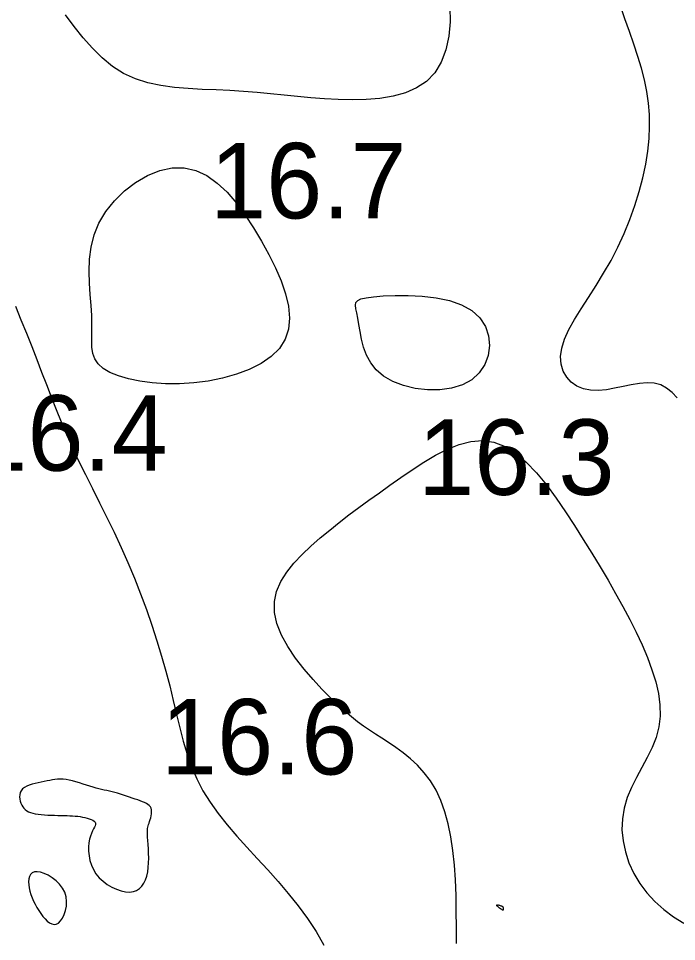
# Model space of a CAD drawing. Extents: x 3040093 to 3056816, y 408076 to 509144.
# Drawn here: x 3046235.2 to 3046278.8, y 434845.9 to 434907 of the extents above; entities that cross this region are included whole.
import ezdxf

# ---------------------------------------------------------------- set-up
doc = ezdxf.new("R2010")
doc.units = 0
doc.layers.add('V-CHAN-CONT-EL17', color=7, linetype='Continuous')
doc.layers.add('V-TOPO-SOUN-0610', color=7, linetype='Continuous')

msp = doc.modelspace()

# ---------------------------------------------------------------- linework, layer by layer
at = {"layer": 'V-CHAN-CONT-EL17'}
for points in [[(3046263.737, 434907.754), (3046263.75, 434906.771), (3046263.663, 434905.816), (3046263.468, 434904.916), (3046263.16, 434904.102), (3046262.734, 434903.401), (3046262.187, 434902.836), (3046261.534, 434902.4), (3046260.791, 434902.076), (3046259.976, 434901.851), (3046259.107, 434901.709), (3046258.201, 434901.637), (3046257.277, 434901.619), (3046256.351, 434901.641), (3046255.437, 434901.688), (3046254.536, 434901.755), (3046253.643, 434901.835), (3046252.755, 434901.923), (3046251.868, 434902.012), (3046250.978, 434902.097), (3046250.082, 434902.171), (3046249.175, 434902.23), (3046248.255, 434902.271), (3046247.33, 434902.307), (3046246.407, 434902.355), (3046245.496, 434902.432), (3046244.604, 434902.553), (3046243.74, 434902.737), (3046242.913, 434903), (3046242.132, 434903.358), (3046241.401, 434903.822), (3046240.716, 434904.383), (3046240.071, 434905.022), (3046239.456, 434905.723), (3046238.864, 434906.47), (3046238.288, 434907.246)], [(3046278.796, 434881.884), (3046278.458, 434882.243), (3046278.096, 434882.529), (3046277.702, 434882.734), (3046277.27, 434882.853), (3046276.796, 434882.883), (3046276.287, 434882.841), (3046275.754, 434882.752), (3046275.205, 434882.637), (3046274.651, 434882.52), (3046274.102, 434882.424), (3046273.568, 434882.371), (3046273.059, 434882.385), (3046272.585, 434882.484), (3046272.156, 434882.666), (3046271.783, 434882.926), (3046271.478, 434883.257), (3046271.251, 434883.652), (3046271.113, 434884.107), (3046271.075, 434884.615), (3046271.148, 434885.169), (3046271.337, 434885.764), (3046271.628, 434886.399), (3046272.002, 434887.072), (3046272.438, 434887.782), (3046272.917, 434888.529), (3046273.419, 434889.311), (3046273.924, 434890.128), (3046274.413, 434890.978), (3046274.868, 434891.86), (3046275.285, 434892.765), (3046275.661, 434893.685), (3046275.994, 434894.611), (3046276.282, 434895.536), (3046276.522, 434896.45), (3046276.713, 434897.345), (3046276.851, 434898.212), (3046276.936, 434899.045), (3046276.969, 434899.849), (3046276.952, 434900.632), (3046276.888, 434901.401), (3046276.777, 434902.163), (3046276.623, 434902.927), (3046276.428, 434903.698), (3046276.193, 434904.486), (3046275.923, 434905.296), (3046275.629, 434906.127), (3046275.326, 434906.978), (3046275.029, 434907.845)], [(3046234.964, 434887.958), (3046235.331, 434887.049), (3046235.694, 434886.156), (3046236.045, 434885.282), (3046236.38, 434884.428), (3046236.702, 434883.591), (3046237.017, 434882.764), (3046237.333, 434881.942), (3046237.656, 434881.119), (3046237.994, 434880.289), (3046238.352, 434879.448), (3046238.737, 434878.588), (3046239.154, 434877.706), (3046239.598, 434876.802), (3046240.061, 434875.876), (3046240.537, 434874.931), (3046241.019, 434873.967), (3046241.498, 434872.985), (3046241.968, 434871.987), (3046242.422, 434870.974), (3046242.853, 434869.948), (3046243.261, 434868.913), (3046243.644, 434867.874), (3046244.003, 434866.838), (3046244.337, 434865.807), (3046244.646, 434864.789), (3046244.928, 434863.788), (3046245.185, 434862.809), (3046245.418, 434861.856), (3046245.637, 434860.93), (3046245.855, 434860.029), (3046246.085, 434859.153), (3046246.34, 434858.3), (3046246.632, 434857.471), (3046246.974, 434856.663), (3046247.379, 434855.876), (3046247.856, 434855.109), (3046248.398, 434854.357), (3046248.992, 434853.614), (3046249.629, 434852.876), (3046250.295, 434852.137), (3046250.981, 434851.393), (3046251.675, 434850.637), (3046252.365, 434849.864), (3046253.04, 434849.071), (3046253.691, 434848.254), (3046254.308, 434847.413), (3046254.882, 434846.545), (3046255.403, 434845.65)], [(3046264.183, 434845.76), (3046264.173, 434846.827), (3046264.166, 434847.892), (3046264.148, 434848.942), (3046264.108, 434849.965), (3046264.04, 434850.956), (3046263.941, 434851.908), (3046263.807, 434852.816), (3046263.633, 434853.676), (3046263.415, 434854.481), (3046263.149, 434855.226), (3046262.832, 434855.907), (3046262.461, 434856.519), (3046262.045, 434857.068), (3046261.596, 434857.558), (3046261.124, 434857.996), (3046260.64, 434858.389), (3046260.156, 434858.742), (3046259.683, 434859.061), (3046259.232, 434859.352), (3046258.81, 434859.624), (3046258.41, 434859.887), (3046258.02, 434860.155), (3046257.63, 434860.441), (3046257.226, 434860.758), (3046256.799, 434861.119), (3046256.336, 434861.538), (3046255.827, 434862.027), (3046255.266, 434862.596), (3046254.676, 434863.233), (3046254.085, 434863.925), (3046253.522, 434864.656), (3046253.015, 434865.412), (3046252.594, 434866.178), (3046252.286, 434866.94), (3046252.121, 434867.683), (3046252.119, 434868.394), (3046252.267, 434869.074), (3046252.545, 434869.725), (3046252.932, 434870.348), (3046253.407, 434870.946), (3046253.95, 434871.521), (3046254.54, 434872.075), (3046255.156, 434872.61), (3046255.782, 434873.129), (3046256.415, 434873.635), (3046257.058, 434874.133), (3046257.713, 434874.624), (3046258.383, 434875.114), (3046259.068, 434875.606), (3046259.773, 434876.103), (3046260.499, 434876.61), (3046261.246, 434877.124), (3046262.011, 434877.626), (3046262.788, 434878.091), (3046263.571, 434878.492), (3046264.356, 434878.804), (3046265.135, 434879.003), (3046265.905, 434879.062), (3046266.66, 434878.956), (3046267.394, 434878.668), (3046268.107, 434878.216), (3046268.801, 434877.623), (3046269.476, 434876.914), (3046270.131, 434876.115), (3046270.768, 434875.25), (3046271.388, 434874.345), (3046271.99, 434873.424), (3046272.576, 434872.507), (3046273.143, 434871.6), (3046273.69, 434870.702), (3046274.216, 434869.814), (3046274.719, 434868.936), (3046275.197, 434868.067), (3046275.649, 434867.209), (3046276.072, 434866.361), (3046276.465, 434865.523), (3046276.819, 434864.698), (3046277.123, 434863.887), (3046277.369, 434863.092), (3046277.547, 434862.313), (3046277.648, 434861.554), (3046277.661, 434860.816), (3046277.578, 434860.099), (3046277.394, 434859.406), (3046277.129, 434858.731), (3046276.809, 434858.068), (3046276.459, 434857.411), (3046276.106, 434856.754), (3046275.774, 434856.092), (3046275.49, 434855.417), (3046275.278, 434854.725), (3046275.161, 434854.012), (3046275.138, 434853.284), (3046275.206, 434852.55), (3046275.361, 434851.82), (3046275.599, 434851.102), (3046275.917, 434850.406), (3046276.31, 434849.74), (3046276.775, 434849.114), (3046277.308, 434848.535), (3046277.9, 434848.006), (3046278.542, 434847.528), (3046279.227, 434847.103)]]:
    msp.add_lwpolyline(points, dxfattribs=at)
for points in [[(3046240.949, 434894.217), (3046241.518, 434894.934), (3046242.184, 434895.585), (3046242.923, 434896.149), (3046243.711, 434896.605), (3046244.527, 434896.932), (3046245.348, 434897.109), (3046246.15, 434897.116), (3046246.916, 434896.939), (3046247.641, 434896.594), (3046248.329, 434896.103), (3046248.981, 434895.49), (3046249.598, 434894.777), (3046250.182, 434893.987), (3046250.734, 434893.142), (3046251.256, 434892.266), (3046251.746, 434891.38), (3046252.189, 434890.494), (3046252.567, 434889.62), (3046252.862, 434888.767), (3046253.055, 434887.944), (3046253.127, 434887.163), (3046253.061, 434886.431), (3046252.838, 434885.761), (3046252.446, 434885.159), (3046251.903, 434884.626), (3046251.232, 434884.163), (3046250.455, 434883.769), (3046249.598, 434883.443), (3046248.683, 434883.184), (3046247.733, 434882.992), (3046246.773, 434882.868), (3046245.825, 434882.808), (3046244.904, 434882.81), (3046244.025, 434882.868), (3046243.202, 434882.977), (3046242.451, 434883.134), (3046241.786, 434883.333), (3046241.221, 434883.569), (3046240.771, 434883.837), (3046240.446, 434884.135), (3046240.228, 434884.464), (3046240.098, 434884.829), (3046240.035, 434885.235), (3046240.017, 434885.684), (3046240.023, 434886.182), (3046240.032, 434886.732), (3046240.023, 434887.338), (3046239.983, 434888.003), (3046239.925, 434888.717), (3046239.874, 434889.471), (3046239.851, 434890.253), (3046239.88, 434891.053), (3046239.982, 434891.86), (3046240.18, 434892.664), (3046240.498, 434893.453)], [(3046265.728, 434887.185), (3046266.095, 434886.615), (3046266.307, 434885.99), (3046266.368, 434885.34), (3046266.282, 434884.693), (3046266.055, 434884.081), (3046265.69, 434883.533), (3046265.191, 434883.08), (3046264.569, 434882.744), (3046263.852, 434882.526), (3046263.07, 434882.419), (3046262.258, 434882.416), (3046261.448, 434882.511), (3046260.672, 434882.698), (3046259.963, 434882.969), (3046259.354, 434883.318), (3046258.868, 434883.736), (3046258.497, 434884.208), (3046258.221, 434884.716), (3046258.024, 434885.241), (3046257.886, 434885.765), (3046257.79, 434886.271), (3046257.718, 434886.74), (3046257.652, 434887.155), (3046257.58, 434887.501), (3046257.519, 434887.783), (3046257.492, 434888.009), (3046257.522, 434888.186), (3046257.633, 434888.323), (3046257.846, 434888.429), (3046258.187, 434888.51), (3046258.678, 434888.576), (3046259.33, 434888.631), (3046260.114, 434888.664), (3046260.986, 434888.664), (3046261.904, 434888.615), (3046262.827, 434888.504), (3046263.713, 434888.319), (3046264.518, 434888.045), (3046265.201, 434887.669)], [(3046235.457, 434854.811), (3046235.533, 434854.712), (3046235.622, 434854.624), (3046235.723, 434854.549), (3046235.839, 434854.484), (3046235.97, 434854.429), (3046236.118, 434854.383), (3046236.285, 434854.345), (3046236.47, 434854.315), (3046236.671, 434854.292), (3046236.884, 434854.275), (3046237.104, 434854.262), (3046237.329, 434854.253), (3046237.555, 434854.246), (3046237.777, 434854.241), (3046237.992, 434854.237), (3046238.197, 434854.232), (3046238.392, 434854.226), (3046238.578, 434854.219), (3046238.756, 434854.209), (3046238.928, 434854.196), (3046239.094, 434854.18), (3046239.256, 434854.159), (3046239.414, 434854.133), (3046239.569, 434854.101), (3046239.718, 434854.064), (3046239.857, 434854.021), (3046239.983, 434853.973), (3046240.091, 434853.919), (3046240.177, 434853.859), (3046240.239, 434853.793), (3046240.272, 434853.722), (3046240.274, 434853.644), (3046240.249, 434853.557), (3046240.204, 434853.458), (3046240.145, 434853.343), (3046240.076, 434853.209), (3046240.006, 434853.053), (3046239.939, 434852.871), (3046239.881, 434852.66), (3046239.839, 434852.419), (3046239.817, 434852.151), (3046239.817, 434851.865), (3046239.845, 434851.566), (3046239.903, 434851.261), (3046239.996, 434850.957), (3046240.128, 434850.661), (3046240.301, 434850.379), (3046240.518, 434850.118), (3046240.772, 434849.88), (3046241.053, 434849.671), (3046241.351, 434849.493), (3046241.658, 434849.35), (3046241.962, 434849.246), (3046242.256, 434849.184), (3046242.53, 434849.168), (3046242.776, 434849.2), (3046242.992, 434849.278), (3046243.18, 434849.398), (3046243.341, 434849.556), (3046243.476, 434849.749), (3046243.585, 434849.973), (3046243.67, 434850.226), (3046243.731, 434850.502), (3046243.769, 434850.797), (3046243.789, 434851.106), (3046243.793, 434851.42), (3046243.785, 434851.731), (3046243.77, 434852.032), (3046243.751, 434852.315), (3046243.731, 434852.572), (3046243.716, 434852.797), (3046243.707, 434852.983), (3046243.705, 434853.135), (3046243.71, 434853.26), (3046243.721, 434853.366), (3046243.738, 434853.458), (3046243.76, 434853.545), (3046243.787, 434853.633), (3046243.819, 434853.729), (3046243.855, 434853.839), (3046243.892, 434853.96), (3046243.926, 434854.089), (3046243.955, 434854.222), (3046243.975, 434854.354), (3046243.983, 434854.483), (3046243.975, 434854.605), (3046243.949, 434854.715), (3046243.902, 434854.811), (3046243.834, 434854.895), (3046243.747, 434854.968), (3046243.642, 434855.033), (3046243.52, 434855.093), (3046243.383, 434855.15), (3046243.231, 434855.206), (3046243.066, 434855.264), (3046242.89, 434855.325), (3046242.705, 434855.389), (3046242.513, 434855.454), (3046242.317, 434855.52), (3046242.12, 434855.584), (3046241.924, 434855.645), (3046241.731, 434855.703), (3046241.544, 434855.755), (3046241.365, 434855.802), (3046241.191, 434855.844), (3046241.02, 434855.883), (3046240.85, 434855.922), (3046240.676, 434855.962), (3046240.497, 434856.005), (3046240.31, 434856.054), (3046240.111, 434856.11), (3046239.898, 434856.175), (3046239.675, 434856.245), (3046239.445, 434856.319), (3046239.212, 434856.391), (3046238.979, 434856.46), (3046238.75, 434856.522), (3046238.528, 434856.574), (3046238.318, 434856.612), (3046238.121, 434856.633), (3046237.936, 434856.64), (3046237.758, 434856.634), (3046237.586, 434856.618), (3046237.415, 434856.592), (3046237.242, 434856.561), (3046237.064, 434856.525), (3046236.878, 434856.486), (3046236.681, 434856.447), (3046236.477, 434856.406), (3046236.274, 434856.36), (3046236.075, 434856.308), (3046235.886, 434856.247), (3046235.715, 434856.176), (3046235.564, 434856.091), (3046235.442, 434855.993), (3046235.351, 434855.878), (3046235.29, 434855.75), (3046235.257, 434855.613), (3046235.247, 434855.47), (3046235.259, 434855.326), (3046235.289, 434855.185), (3046235.333, 434855.049), (3046235.39, 434854.924)], [(3046237.96, 434847.256), (3046238.091, 434847.448), (3046238.203, 434847.683), (3046238.289, 434847.952), (3046238.343, 434848.243), (3046238.356, 434848.546), (3046238.322, 434848.852), (3046238.233, 434849.149), (3046238.086, 434849.428), (3046237.889, 434849.684), (3046237.656, 434849.914), (3046237.4, 434850.112), (3046237.134, 434850.275), (3046236.87, 434850.4), (3046236.622, 434850.48), (3046236.403, 434850.514), (3046236.222, 434850.498), (3046236.081, 434850.437), (3046235.975, 434850.336), (3046235.902, 434850.201), (3046235.859, 434850.039), (3046235.843, 434849.854), (3046235.851, 434849.653), (3046235.881, 434849.442), (3046235.929, 434849.226), (3046235.994, 434849.007), (3046236.074, 434848.788), (3046236.169, 434848.569), (3046236.275, 434848.354), (3046236.391, 434848.143), (3046236.517, 434847.939), (3046236.649, 434847.743), (3046236.788, 434847.558), (3046236.931, 434847.39), (3046237.077, 434847.246), (3046237.226, 434847.132), (3046237.376, 434847.056), (3046237.525, 434847.024), (3046237.673, 434847.042), (3046237.819, 434847.118)], [(3046267.161, 434848.029), (3046267.189, 434848.011), (3046267.211, 434847.999), (3046267.228, 434847.99), (3046267.241, 434847.985), (3046267.25, 434847.983), (3046267.257, 434847.983), (3046267.263, 434847.985), (3046267.268, 434847.987), (3046267.274, 434847.99), (3046267.278, 434847.995), (3046267.282, 434847.999), (3046267.286, 434848.004), (3046267.289, 434848.01), (3046267.292, 434848.015), (3046267.294, 434848.021), (3046267.295, 434848.027), (3046267.295, 434848.033), (3046267.295, 434848.039), (3046267.295, 434848.046), (3046267.294, 434848.053), (3046267.293, 434848.061), (3046267.291, 434848.069), (3046267.29, 434848.078), (3046267.289, 434848.088), (3046267.287, 434848.099), (3046267.286, 434848.109), (3046267.284, 434848.12), (3046267.282, 434848.131), (3046267.28, 434848.142), (3046267.278, 434848.153), (3046267.275, 434848.162), (3046267.272, 434848.171), (3046267.267, 434848.18), (3046267.259, 434848.188), (3046267.248, 434848.196), (3046267.232, 434848.206), (3046267.211, 434848.216), (3046267.183, 434848.227), (3046267.147, 434848.24), (3046267.102, 434848.255), (3046267.052, 434848.271), (3046267, 434848.286), (3046266.95, 434848.298), (3046266.904, 434848.307), (3046266.867, 434848.311), (3046266.841, 434848.309), (3046266.831, 434848.299), (3046266.838, 434848.28), (3046266.86, 434848.254), (3046266.894, 434848.222), (3046266.937, 434848.188), (3046266.984, 434848.151), (3046267.034, 434848.115), (3046267.082, 434848.082), (3046267.125, 434848.052)]]:
    msp.add_lwpolyline(points, close=True, dxfattribs=at)

# ---------------------------------------------------------------- texts
at = {"layer": 'V-TOPO-SOUN-0610'}
for s, p in [('16.7 ', (3046247.853, 434893.76)), ('16.4 ', (3046232.043, 434877.06)), ('16.3 ', (3046261.633, 434875.46)), ('16.6 ', (3046244.603, 434856.95))]:
    msp.add_text(s, height=5, dxfattribs=at).set_placement(p)

doc.saveas('drawing.dxf')
